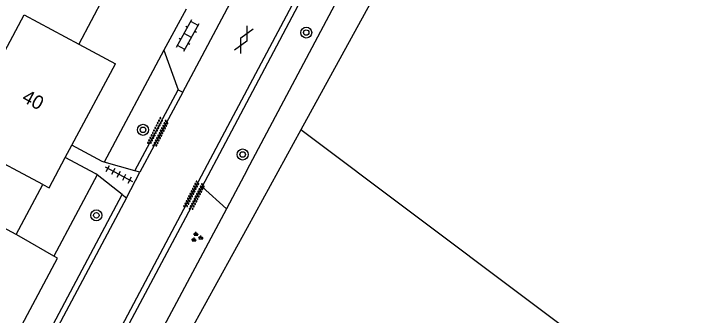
# Model space of a CAD drawing. Extents: x 136000 to 141000, y 400494 to 402006.
# Drawn here: x 137162.4 to 137213, y 400809.8 to 400831.7 of the extents above; entities that cross this region are included whole.
import ezdxf

# ---------------------------------------------------------------- set-up
doc = ezdxf.new("R2010")
doc.units = 0
for name, color, linetype in [('gg-afsc-hekwerk', 7, 'Continuous'), ('gg-anno-huisnummerreeks BGT', 7, 'Continuous'), ('gg-bbg-hoofdgebouw', 7, 'Continuous'), ('gg-knt-bronhoudergrens', 7, 'Continuous'), ('gg-knt-verharding', 7, 'Continuous'), ('gg-kntw-greppel-droge sloot', 7, 'Continuous'), ('gt-grn-groengrens', 7, 'Continuous'), ('gt-symb-boom', 7, 'Continuous'), ('gt-symb-gesloten verharding', 7, 'Continuous'), ('gt-symb-groenvak', 7, 'Continuous'), ('gt-symb-klinker verharding', 7, 'Continuous'), ('gt-symb-overige verharding', 7, 'Continuous'), ('gt-symb-tegel verharding', 7, 'Continuous')]:
    doc.layers.add(name, color=color, linetype=linetype)

# ---------------------------------------------------------------- blocks, each defined once
blk = doc.blocks.new('gt0-BOOM')
at = {"layer": 'gt-symb-boom'}
for radius in [0.4, 0.2]:
    blk.add_circle((0, 0), radius, dxfattribs=at)
blk = doc.blocks.new('gt0-OVH')
at = {"layer": 'gt-symb-overige verharding'}
for points in [[(-0.972, 0.298), (-0.967, 0.308), (-0.965, 0.319), (-0.966, 0.33), (-0.971, 0.34), (-0.978, 0.348), (-0.988, 0.353), (-0.999, 0.355), (-1.01, 0.354), (-1.02, 0.349), (-1.028, 0.342), (-1.033, 0.332), (-1.035, 0.321), (-1.034, 0.31), (-1.029, 0.3), (-1.022, 0.292), (-1.012, 0.287), (-1.001, 0.285), (-0.99, 0.286), (-0.98, 0.291)], [(-0.872, 0.106), (-0.867, 0.116), (-0.865, 0.126), (-0.866, 0.137), (-0.871, 0.147), (-0.878, 0.156), (-0.888, 0.161), (-0.899, 0.163), (-0.91, 0.162), (-0.92, 0.157), (-0.928, 0.15), (-0.933, 0.14), (-0.935, 0.129), (-0.934, 0.118), (-0.929, 0.108), (-0.922, 0.1), (-0.912, 0.095), (-0.901, 0.092), (-0.89, 0.094), (-0.88, 0.098)], [(-0.772, 0.298), (-0.767, 0.308), (-0.765, 0.319), (-0.766, 0.33), (-0.771, 0.34), (-0.778, 0.348), (-0.788, 0.353), (-0.799, 0.355), (-0.81, 0.354), (-0.82, 0.349), (-0.828, 0.342), (-0.833, 0.332), (-0.835, 0.321), (-0.834, 0.31), (-0.829, 0.3), (-0.822, 0.292), (-0.812, 0.287), (-0.801, 0.285), (-0.79, 0.286), (-0.78, 0.291)], [(-0.672, 0.106), (-0.667, 0.116), (-0.665, 0.126), (-0.666, 0.137), (-0.671, 0.147), (-0.678, 0.156), (-0.688, 0.161), (-0.699, 0.163), (-0.71, 0.162), (-0.72, 0.157), (-0.728, 0.15), (-0.733, 0.14), (-0.735, 0.129), (-0.734, 0.118), (-0.729, 0.108), (-0.722, 0.1), (-0.712, 0.095), (-0.701, 0.092), (-0.69, 0.094), (-0.68, 0.098)], [(-0.572, 0.298), (-0.567, 0.308), (-0.565, 0.319), (-0.566, 0.33), (-0.571, 0.34), (-0.578, 0.348), (-0.588, 0.353), (-0.599, 0.355), (-0.61, 0.354), (-0.62, 0.349), (-0.628, 0.342), (-0.633, 0.332), (-0.635, 0.321), (-0.634, 0.31), (-0.629, 0.3), (-0.622, 0.292), (-0.612, 0.287), (-0.601, 0.285), (-0.59, 0.286), (-0.58, 0.291)], [(-0.472, 0.106), (-0.467, 0.116), (-0.465, 0.126), (-0.466, 0.137), (-0.471, 0.147), (-0.478, 0.156), (-0.488, 0.161), (-0.499, 0.163), (-0.51, 0.162), (-0.52, 0.157), (-0.528, 0.15), (-0.533, 0.14), (-0.535, 0.129), (-0.534, 0.118), (-0.529, 0.108), (-0.522, 0.1), (-0.512, 0.095), (-0.501, 0.092), (-0.49, 0.094), (-0.48, 0.098)], [(-0.372, 0.298), (-0.367, 0.308), (-0.365, 0.319), (-0.366, 0.33), (-0.371, 0.34), (-0.378, 0.348), (-0.388, 0.353), (-0.399, 0.355), (-0.41, 0.354), (-0.42, 0.349), (-0.428, 0.342), (-0.433, 0.332), (-0.435, 0.321), (-0.434, 0.31), (-0.429, 0.3), (-0.422, 0.292), (-0.412, 0.287), (-0.401, 0.285), (-0.39, 0.286), (-0.38, 0.291)], [(-0.272, 0.106), (-0.267, 0.116), (-0.265, 0.126), (-0.266, 0.137), (-0.271, 0.147), (-0.278, 0.156), (-0.288, 0.161), (-0.299, 0.163), (-0.31, 0.162), (-0.32, 0.157), (-0.328, 0.15), (-0.333, 0.14), (-0.335, 0.129), (-0.334, 0.118), (-0.329, 0.108), (-0.322, 0.1), (-0.312, 0.095), (-0.301, 0.092), (-0.29, 0.094), (-0.28, 0.098)], [(-0.172, 0.298), (-0.167, 0.308), (-0.165, 0.319), (-0.166, 0.33), (-0.171, 0.34), (-0.178, 0.348), (-0.188, 0.353), (-0.199, 0.355), (-0.21, 0.354), (-0.22, 0.349), (-0.228, 0.342), (-0.233, 0.332), (-0.235, 0.321), (-0.234, 0.31), (-0.229, 0.3), (-0.222, 0.292), (-0.212, 0.287), (-0.201, 0.285), (-0.19, 0.286), (-0.18, 0.291)], [(-0.072, 0.106), (-0.067, 0.116), (-0.065, 0.126), (-0.066, 0.137), (-0.071, 0.147), (-0.078, 0.156), (-0.088, 0.161), (-0.099, 0.163), (-0.11, 0.162), (-0.12, 0.157), (-0.128, 0.15), (-0.133, 0.14), (-0.135, 0.129), (-0.134, 0.118), (-0.129, 0.108), (-0.122, 0.1), (-0.112, 0.095), (-0.101, 0.092), (-0.09, 0.094), (-0.08, 0.098)], [(0.028, 0.298), (0.033, 0.308), (0.035, 0.319), (0.034, 0.33), (0.029, 0.34), (0.022, 0.348), (0.012, 0.353), (0.001, 0.355), (-0.01, 0.354), (-0.02, 0.349), (-0.028, 0.342), (-0.033, 0.332), (-0.035, 0.321), (-0.034, 0.31), (-0.029, 0.3), (-0.022, 0.292), (-0.012, 0.287), (-0.001, 0.285), (0.01, 0.286), (0.02, 0.291)], [(0.128, 0.106), (0.133, 0.116), (0.135, 0.126), (0.134, 0.137), (0.129, 0.147), (0.122, 0.156), (0.112, 0.161), (0.101, 0.163), (0.09, 0.162), (0.08, 0.157), (0.072, 0.15), (0.067, 0.14), (0.065, 0.129), (0.066, 0.118), (0.071, 0.108), (0.078, 0.1), (0.088, 0.095), (0.099, 0.092), (0.11, 0.094), (0.12, 0.098)], [(0.228, 0.298), (0.233, 0.308), (0.235, 0.319), (0.234, 0.33), (0.229, 0.34), (0.222, 0.348), (0.212, 0.353), (0.201, 0.355), (0.19, 0.354), (0.18, 0.349), (0.172, 0.342), (0.167, 0.332), (0.165, 0.321), (0.166, 0.31), (0.171, 0.3), (0.178, 0.292), (0.188, 0.287), (0.199, 0.285), (0.21, 0.286), (0.22, 0.291)], [(0.328, 0.106), (0.333, 0.116), (0.335, 0.126), (0.334, 0.137), (0.329, 0.147), (0.322, 0.156), (0.312, 0.161), (0.301, 0.163), (0.29, 0.162), (0.28, 0.157), (0.272, 0.15), (0.267, 0.14), (0.265, 0.129), (0.266, 0.118), (0.271, 0.108), (0.278, 0.1), (0.288, 0.095), (0.299, 0.092), (0.31, 0.094), (0.32, 0.098)], [(0.428, 0.298), (0.433, 0.308), (0.435, 0.319), (0.434, 0.33), (0.429, 0.34), (0.422, 0.348), (0.412, 0.353), (0.401, 0.355), (0.39, 0.354), (0.38, 0.349), (0.372, 0.342), (0.367, 0.332), (0.365, 0.321), (0.366, 0.31), (0.371, 0.3), (0.378, 0.292), (0.388, 0.287), (0.399, 0.285), (0.41, 0.286), (0.42, 0.291)], [(0.528, 0.106), (0.533, 0.116), (0.535, 0.126), (0.534, 0.137), (0.529, 0.147), (0.522, 0.156), (0.512, 0.161), (0.501, 0.163), (0.49, 0.162), (0.48, 0.157), (0.472, 0.15), (0.467, 0.14), (0.465, 0.129), (0.466, 0.118), (0.471, 0.108), (0.478, 0.1), (0.488, 0.095), (0.499, 0.092), (0.51, 0.094), (0.52, 0.098)], [(0.628, 0.298), (0.633, 0.308), (0.635, 0.319), (0.634, 0.33), (0.629, 0.34), (0.622, 0.348), (0.612, 0.353), (0.601, 0.355), (0.59, 0.354), (0.58, 0.349), (0.572, 0.342), (0.567, 0.332), (0.565, 0.321), (0.566, 0.31), (0.571, 0.3), (0.578, 0.292), (0.588, 0.287), (0.599, 0.285), (0.61, 0.286), (0.62, 0.291)], [(0.728, 0.106), (0.733, 0.116), (0.735, 0.126), (0.734, 0.137), (0.729, 0.147), (0.722, 0.156), (0.712, 0.161), (0.701, 0.163), (0.69, 0.162), (0.68, 0.157), (0.672, 0.15), (0.667, 0.14), (0.665, 0.129), (0.666, 0.118), (0.671, 0.108), (0.678, 0.1), (0.688, 0.095), (0.699, 0.092), (0.71, 0.094), (0.72, 0.098)], [(0.828, 0.298), (0.833, 0.308), (0.835, 0.319), (0.834, 0.33), (0.829, 0.34), (0.822, 0.348), (0.812, 0.353), (0.801, 0.355), (0.79, 0.354), (0.78, 0.349), (0.772, 0.342), (0.767, 0.332), (0.765, 0.321), (0.766, 0.31), (0.771, 0.3), (0.778, 0.292), (0.788, 0.287), (0.799, 0.285), (0.81, 0.286), (0.82, 0.291)], [(0.928, 0.106), (0.933, 0.116), (0.935, 0.126), (0.934, 0.137), (0.929, 0.147), (0.922, 0.156), (0.912, 0.161), (0.901, 0.163), (0.89, 0.162), (0.88, 0.157), (0.872, 0.15), (0.867, 0.14), (0.865, 0.129), (0.866, 0.118), (0.871, 0.108), (0.878, 0.1), (0.888, 0.095), (0.899, 0.092), (0.91, 0.094), (0.92, 0.098)], [(1.028, 0.298), (1.033, 0.308), (1.035, 0.319), (1.034, 0.33), (1.029, 0.34), (1.022, 0.348), (1.012, 0.353), (1.001, 0.355), (0.99, 0.354), (0.98, 0.349), (0.972, 0.342), (0.967, 0.332), (0.965, 0.321), (0.966, 0.31), (0.971, 0.3), (0.978, 0.292), (0.988, 0.287), (0.999, 0.285), (1.01, 0.286), (1.02, 0.291)], [(-0.972, -0.142), (-0.967, -0.132), (-0.965, -0.121), (-0.966, -0.11), (-0.971, -0.1), (-0.978, -0.092), (-0.988, -0.087), (-0.999, -0.085), (-1.01, -0.086), (-1.02, -0.091), (-1.028, -0.098), (-1.033, -0.108), (-1.035, -0.119), (-1.034, -0.13), (-1.029, -0.14), (-1.022, -0.148), (-1.012, -0.153), (-1.001, -0.155), (-0.99, -0.154), (-0.98, -0.149)], [(-0.872, -0.334), (-0.867, -0.324), (-0.865, -0.314), (-0.866, -0.303), (-0.871, -0.293), (-0.878, -0.284), (-0.888, -0.279), (-0.899, -0.277), (-0.91, -0.278), (-0.92, -0.283), (-0.928, -0.29), (-0.933, -0.3), (-0.935, -0.311), (-0.934, -0.322), (-0.929, -0.332), (-0.922, -0.34), (-0.912, -0.345), (-0.901, -0.348), (-0.89, -0.346), (-0.88, -0.342)], [(-0.772, -0.142), (-0.767, -0.132), (-0.765, -0.121), (-0.766, -0.11), (-0.771, -0.1), (-0.778, -0.092), (-0.788, -0.087), (-0.799, -0.085), (-0.81, -0.086), (-0.82, -0.091), (-0.828, -0.098), (-0.833, -0.108), (-0.835, -0.119), (-0.834, -0.13), (-0.829, -0.14), (-0.822, -0.148), (-0.812, -0.153), (-0.801, -0.155), (-0.79, -0.154), (-0.78, -0.149)], [(-0.672, -0.334), (-0.667, -0.324), (-0.665, -0.314), (-0.666, -0.303), (-0.671, -0.293), (-0.678, -0.284), (-0.688, -0.279), (-0.699, -0.277), (-0.71, -0.278), (-0.72, -0.283), (-0.728, -0.29), (-0.733, -0.3), (-0.735, -0.311), (-0.734, -0.322), (-0.729, -0.332), (-0.722, -0.34), (-0.712, -0.345), (-0.701, -0.348), (-0.69, -0.346), (-0.68, -0.342)], [(-0.572, -0.142), (-0.567, -0.132), (-0.565, -0.121), (-0.566, -0.11), (-0.571, -0.1), (-0.578, -0.092), (-0.588, -0.087), (-0.599, -0.085), (-0.61, -0.086), (-0.62, -0.091), (-0.628, -0.098), (-0.633, -0.108), (-0.635, -0.119), (-0.634, -0.13), (-0.629, -0.14), (-0.622, -0.148), (-0.612, -0.153), (-0.601, -0.155), (-0.59, -0.154), (-0.58, -0.149)], [(-0.472, -0.334), (-0.467, -0.324), (-0.465, -0.314), (-0.466, -0.303), (-0.471, -0.293), (-0.478, -0.284), (-0.488, -0.279), (-0.499, -0.277), (-0.51, -0.278), (-0.52, -0.283), (-0.528, -0.29), (-0.533, -0.3), (-0.535, -0.311), (-0.534, -0.322), (-0.529, -0.332), (-0.522, -0.34), (-0.512, -0.345), (-0.501, -0.348), (-0.49, -0.346), (-0.48, -0.342)], [(-0.372, -0.142), (-0.367, -0.132), (-0.365, -0.121), (-0.366, -0.11), (-0.371, -0.1), (-0.378, -0.092), (-0.388, -0.087), (-0.399, -0.085), (-0.41, -0.086), (-0.42, -0.091), (-0.428, -0.098), (-0.433, -0.108), (-0.435, -0.119), (-0.434, -0.13), (-0.429, -0.14), (-0.422, -0.148), (-0.412, -0.153), (-0.401, -0.155), (-0.39, -0.154), (-0.38, -0.149)], [(-0.272, -0.334), (-0.267, -0.324), (-0.265, -0.314), (-0.266, -0.303), (-0.271, -0.293), (-0.278, -0.284), (-0.288, -0.279), (-0.299, -0.277), (-0.31, -0.278), (-0.32, -0.283), (-0.328, -0.29), (-0.333, -0.3), (-0.335, -0.311), (-0.334, -0.322), (-0.329, -0.332), (-0.322, -0.34), (-0.312, -0.345), (-0.301, -0.348), (-0.29, -0.346), (-0.28, -0.342)], [(-0.172, -0.142), (-0.167, -0.132), (-0.165, -0.121), (-0.166, -0.11), (-0.171, -0.1), (-0.178, -0.092), (-0.188, -0.087), (-0.199, -0.085), (-0.21, -0.086), (-0.22, -0.091), (-0.228, -0.098), (-0.233, -0.108), (-0.235, -0.119), (-0.234, -0.13), (-0.229, -0.14), (-0.222, -0.148), (-0.212, -0.153), (-0.201, -0.155), (-0.19, -0.154), (-0.18, -0.149)], [(-0.072, -0.334), (-0.067, -0.324), (-0.065, -0.314), (-0.066, -0.303), (-0.071, -0.293), (-0.078, -0.284), (-0.088, -0.279), (-0.099, -0.277), (-0.11, -0.278), (-0.12, -0.283), (-0.128, -0.29), (-0.133, -0.3), (-0.135, -0.311), (-0.134, -0.322), (-0.129, -0.332), (-0.122, -0.34), (-0.112, -0.345), (-0.101, -0.348), (-0.09, -0.346), (-0.08, -0.342)], [(0.028, -0.142), (0.033, -0.132), (0.035, -0.121), (0.034, -0.11), (0.029, -0.1), (0.022, -0.092), (0.012, -0.087), (0.001, -0.085), (-0.01, -0.086), (-0.02, -0.091), (-0.028, -0.098), (-0.033, -0.108), (-0.035, -0.119), (-0.034, -0.13), (-0.029, -0.14), (-0.022, -0.148), (-0.012, -0.153), (-0.001, -0.155), (0.01, -0.154), (0.02, -0.149)], [(0.128, -0.334), (0.133, -0.324), (0.135, -0.314), (0.134, -0.303), (0.129, -0.293), (0.122, -0.284), (0.112, -0.279), (0.101, -0.277), (0.09, -0.278), (0.08, -0.283), (0.072, -0.29), (0.067, -0.3), (0.065, -0.311), (0.066, -0.322), (0.071, -0.332), (0.078, -0.34), (0.088, -0.345), (0.099, -0.348), (0.11, -0.346), (0.12, -0.342)], [(0.228, -0.142), (0.233, -0.132), (0.235, -0.121), (0.234, -0.11), (0.229, -0.1), (0.222, -0.092), (0.212, -0.087), (0.201, -0.085), (0.19, -0.086), (0.18, -0.091), (0.172, -0.098), (0.167, -0.108), (0.165, -0.119), (0.166, -0.13), (0.171, -0.14), (0.178, -0.148), (0.188, -0.153), (0.199, -0.155), (0.21, -0.154), (0.22, -0.149)], [(0.328, -0.334), (0.333, -0.324), (0.335, -0.314), (0.334, -0.303), (0.329, -0.293), (0.322, -0.284), (0.312, -0.279), (0.301, -0.277), (0.29, -0.278), (0.28, -0.283), (0.272, -0.29), (0.267, -0.3), (0.265, -0.311), (0.266, -0.322), (0.271, -0.332), (0.278, -0.34), (0.288, -0.345), (0.299, -0.348), (0.31, -0.346), (0.32, -0.342)], [(0.428, -0.142), (0.433, -0.132), (0.435, -0.121), (0.434, -0.11), (0.429, -0.1), (0.422, -0.092), (0.412, -0.087), (0.401, -0.085), (0.39, -0.086), (0.38, -0.091), (0.372, -0.098), (0.367, -0.108), (0.365, -0.119), (0.366, -0.13), (0.371, -0.14), (0.378, -0.148), (0.388, -0.153), (0.399, -0.155), (0.41, -0.154), (0.42, -0.149)], [(0.528, -0.334), (0.533, -0.324), (0.535, -0.314), (0.534, -0.303), (0.529, -0.293), (0.522, -0.284), (0.512, -0.279), (0.501, -0.277), (0.49, -0.278), (0.48, -0.283), (0.472, -0.29), (0.467, -0.3), (0.465, -0.311), (0.466, -0.322), (0.471, -0.332), (0.478, -0.34), (0.488, -0.345), (0.499, -0.348), (0.51, -0.346), (0.52, -0.342)], [(0.628, -0.142), (0.633, -0.132), (0.635, -0.121), (0.634, -0.11), (0.629, -0.1), (0.622, -0.092), (0.612, -0.087), (0.601, -0.085), (0.59, -0.086), (0.58, -0.091), (0.572, -0.098), (0.567, -0.108), (0.565, -0.119), (0.566, -0.13), (0.571, -0.14), (0.578, -0.148), (0.588, -0.153), (0.599, -0.155), (0.61, -0.154), (0.62, -0.149)], [(0.728, -0.334), (0.733, -0.324), (0.735, -0.314), (0.734, -0.303), (0.729, -0.293), (0.722, -0.284), (0.712, -0.279), (0.701, -0.277), (0.69, -0.278), (0.68, -0.283), (0.672, -0.29), (0.667, -0.3), (0.665, -0.311), (0.666, -0.322), (0.671, -0.332), (0.678, -0.34), (0.688, -0.345), (0.699, -0.348), (0.71, -0.346), (0.72, -0.342)], [(0.828, -0.142), (0.833, -0.132), (0.835, -0.121), (0.834, -0.11), (0.829, -0.1), (0.822, -0.092), (0.812, -0.087), (0.801, -0.085), (0.79, -0.086), (0.78, -0.091), (0.772, -0.098), (0.767, -0.108), (0.765, -0.119), (0.766, -0.13), (0.771, -0.14), (0.778, -0.148), (0.788, -0.153), (0.799, -0.155), (0.81, -0.154), (0.82, -0.149)], [(0.928, -0.334), (0.933, -0.324), (0.935, -0.314), (0.934, -0.303), (0.929, -0.293), (0.922, -0.284), (0.912, -0.279), (0.901, -0.277), (0.89, -0.278), (0.88, -0.283), (0.872, -0.29), (0.867, -0.3), (0.865, -0.311), (0.866, -0.322), (0.871, -0.332), (0.878, -0.34), (0.888, -0.345), (0.899, -0.348), (0.91, -0.346), (0.92, -0.342)], [(1.028, -0.142), (1.033, -0.132), (1.035, -0.121), (1.034, -0.11), (1.029, -0.1), (1.022, -0.092), (1.012, -0.087), (1.001, -0.085), (0.99, -0.086), (0.98, -0.091), (0.972, -0.098), (0.967, -0.108), (0.965, -0.119), (0.966, -0.13), (0.971, -0.14), (0.978, -0.148), (0.988, -0.153), (0.999, -0.155), (1.01, -0.154), (1.02, -0.149)]]:
    blk.add_lwpolyline(points, close=True, dxfattribs=at)
blk = doc.blocks.new('gt0-GESVH1')
at = {"layer": 'gt-symb-gesloten verharding'}
for p, q in [((-0.992, -0.261), (0.008, 0.239)), ((0.008, -0.261), (-0.992, 0.239)), ((0.008, 0.239), (1.008, -0.261)), ((1.008, 0.239), (0.008, -0.261))]:
    blk.add_line(p, q, dxfattribs=at)
blk = doc.blocks.new('gt0-KL1')
at = {"layer": 'gt-symb-klinker verharding'}
for p, q in [((-1.15, 0.3), (1.15, 0.3)), ((-1, -0.3), (-1, 0.3)), ((-0.5, 0.3), (-0.5, 0.45)), ((0, -0.3), (0, 0.3)), ((0.5, 0.3), (0.5, 0.45)), ((1, -0.3), (1, 0.3)), ((-1.15, -0.3), (1.15, -0.3)), ((-0.5, -0.45), (-0.5, -0.3)), ((0.5, -0.45), (0.5, -0.3))]:
    blk.add_line(p, q, dxfattribs=at)
blk = doc.blocks.new('gt0-GRVAK')
at = {"layer": 'gt-symb-groenvak'}
for p, q in [((-0.11, 0.189), (-0.228, 0.24)), ((-0.182, 0.153), (0.088, 0.153)), ((-0.091, 0.211), (-0.156, 0.322)), ((-0.047, 0.214), (-0.047, 0.393)), ((-0.004, 0.211), (0.061, 0.322)), ((0.015, 0.189), (0.133, 0.24)), ((0.262, -0.052), (0.197, 0.059)), ((0.305, -0.049), (0.305, 0.13)), ((0.349, -0.052), (0.414, 0.059)), ((-0.245, -0.228), (-0.363, -0.177)), ((-0.318, -0.264), (-0.047, -0.264)), ((-0.226, -0.206), (-0.291, -0.095)), ((-0.183, -0.203), (-0.183, -0.024)), ((-0.139, -0.206), (-0.074, -0.095)), ((-0.12, -0.228), (-0.002, -0.177)), ((0.243, -0.074), (0.125, -0.023)), ((0.17, -0.11), (0.441, -0.11)), ((0.368, -0.074), (0.486, -0.023))]:
    blk.add_line(p, q, dxfattribs=at)
blk = doc.blocks.new('gt0-TEG1')
at = {"layer": 'gt-symb-tegel verharding'}
for p, q in [((-1.125, 0), (1.125, 0)), ((-0.9, -0.25), (-0.9, 0.25)), ((-0.45, -0.25), (-0.45, 0.25)), ((0, -0.25), (0, 0.25)), ((0.45, -0.25), (0.45, 0.25)), ((0.9, -0.25), (0.9, 0.25))]:
    blk.add_line(p, q, dxfattribs=at)

msp = doc.modelspace()

# ---------------------------------------------------------------- linework, layer by layer
at = {"layer": 'gg-afsc-hekwerk'}
for p, q in [((137174.698, 400843.755), (137167.161, 400829.461)), ((137174.698, 400843.755), (137167.161, 400829.461)), ((137162.611, 400815.656), (137164.53, 400819.286)), ((137162.611, 400815.656), (137164.53, 400819.286)), ((137163.003, 400815.43), (137162.611, 400815.656)), ((137163.003, 400815.43), (137162.611, 400815.656)), ((137165.35, 400814.075), (137163.003, 400815.43)), ((137165.35, 400814.075), (137163.003, 400815.43))]:
    msp.add_line(p, q, dxfattribs=at)
msp.add_lwpolyline([(137125.81, 400739.235), (137165.601, 400813.93), (137165.35, 400814.075)], dxfattribs=at)
msp.add_lwpolyline([(137125.81, 400739.235), (137165.601, 400813.93), (137165.35, 400814.075)], dxfattribs=at)
at = {"layer": 'gg-bbg-hoofdgebouw'}
for p, q in [((137167.161, 400829.461), (137169.82, 400828.032)), ((137166.647, 400822.126), (137169.82, 400828.032)), ((137166.174, 400821.245), (137166.647, 400822.126))]:
    msp.add_line(p, q, dxfattribs=at)
for points in [[(137164.53, 400819.286), (137146.037, 400829.15), (137148.404, 400833.555), (137155.997, 400829.475), (137155.415, 400828.392), (137160.119, 400825.865), (137163.195, 400831.591), (137167.161, 400829.461)], [(137164.53, 400819.286), (137164.99, 400819.041), (137166.174, 400821.245)]]:
    msp.add_lwpolyline(points, dxfattribs=at)
at = {"layer": 'gg-knt-bronhoudergrens'}
for points in [[(137162.611, 400815.656), (137120.857, 400838.213), (137086.705, 400782.606)], [(137243.097, 400778.414), (137232.266, 400786.455), (137183.268, 400823.257)]]:
    msp.add_lwpolyline(points, dxfattribs=at)
at = {"layer": 'gg-knt-verharding'}
for p, q in [((137174.691, 400825.978), (137178.144, 400832.444)), ((137174.933, 400831.994), (137173.317, 400829.033)), ((137173.317, 400829.033), (137174.361, 400826.137)), ((137171.223, 400820.273), (137174.361, 400826.137)), ((137174.691, 400825.978), (137171.584, 400820.166)), ((137174.361, 400826.137), (137174.691, 400825.978)), ((137171.223, 400820.273), (137168.986, 400820.902)), ((137171.584, 400820.166), (137171.223, 400820.273)), ((137170.308, 400818.547), (137168.491, 400819.972)), ((137170.606, 400818.32), (137171.584, 400820.166)), ((137170.606, 400818.32), (137164.728, 400807.263)), ((137170.308, 400818.547), (137170.606, 400818.32))]:
    msp.add_line(p, q, dxfattribs=at)
for points in [[(137233.384, 400928.219), (137209.609, 400883.308), (137192.351, 400850.616), (137177.535, 400822.723), (137168.336, 400805.383)], [(137176.1, 400819.118), (137177.826, 400822.363), (137209.926, 400883.024), (137232.925, 400926.587), (137233.71, 400928.061)], [(137168.986, 400820.902), (137168.851, 400820.942), (137166.647, 400822.126)], [(137168.491, 400819.972), (137168.378, 400820.061), (137166.174, 400821.245)], [(137162.943, 400794.36), (137167.504, 400802.959), (137176.1, 400819.118)], [(137126.612, 400736.144), (137141.352, 400764.05), (137170.308, 400818.547)]]:
    msp.add_lwpolyline(points, dxfattribs=at)
at = {"layer": 'gg-kntw-greppel-droge sloot'}
for p, q in [((137191.631, 400838.479), (137183.268, 400823.257)), ((137183.268, 400823.257), (137179.359, 400816.141)), ((137179.366, 400820.339), (137177.863, 400817.518)), ((137177.863, 400817.518), (137163.927, 400791.371)), ((137179.359, 400816.141), (137164.802, 400789.646))]:
    msp.add_line(p, q, dxfattribs=at)
msp.add_lwpolyline([(137179.366, 400820.339), (137226.843, 400909.687), (137228.615, 400908.776)], dxfattribs=at)
at = {"layer": 'gt-grn-groengrens'}
for p, q in [((137173.317, 400829.033), (137168.986, 400820.902)), ((137168.491, 400819.972), (137165.35, 400814.075)), ((137176.1, 400819.118), (137177.863, 400817.518))]:
    msp.add_line(p, q, dxfattribs=at)

# ---------------------------------------------------------------- block references
at = {"layer": 'gt-symb-boom'}
for p in [(137183.658, 400830.304), (137171.815, 400823.247), (137179.042, 400821.456), (137168.425, 400817.04)]:
    msp.add_blockref('gt0-BOOM', p, dxfattribs=at)
at = {"layer": 'gt-symb-gesloten verharding', "rotation": 63.46056159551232}
msp.add_blockref('gt0-GESVH1', (137179.117, 400829.796), dxfattribs=at)
at = {"layer": 'gt-symb-groenvak'}
msp.add_blockref('gt0-GRVAK', (137175.703, 400815.447), dxfattribs=at)
at = {"layer": 'gt-symb-klinker verharding', "rotation": 60.845189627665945}
msp.add_blockref('gt0-KL1', (137175.061, 400830.093), dxfattribs=at)
at = {"layer": 'gt-symb-overige verharding'}
for p, rotation in [((137172.901, 400823.057), 63.38370037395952), ((137175.531, 400818.458), 63.3837003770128)]:
    msp.add_blockref('gt0-OVH', p, dxfattribs=dict(at, rotation=rotation))
at = {"layer": 'gt-symb-tegel verharding', "rotation": -27.846622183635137}
msp.add_blockref('gt0-TEG1', (137170.061, 400820.028), dxfattribs=at)

# ---------------------------------------------------------------- texts
at = {"layer": 'gg-anno-huisnummerreeks BGT'}
msp.add_text('40', height=1, rotation=331.8, dxfattribs=at).set_placement((137162.951, 400825.341))

doc.saveas('drawing.dxf')
